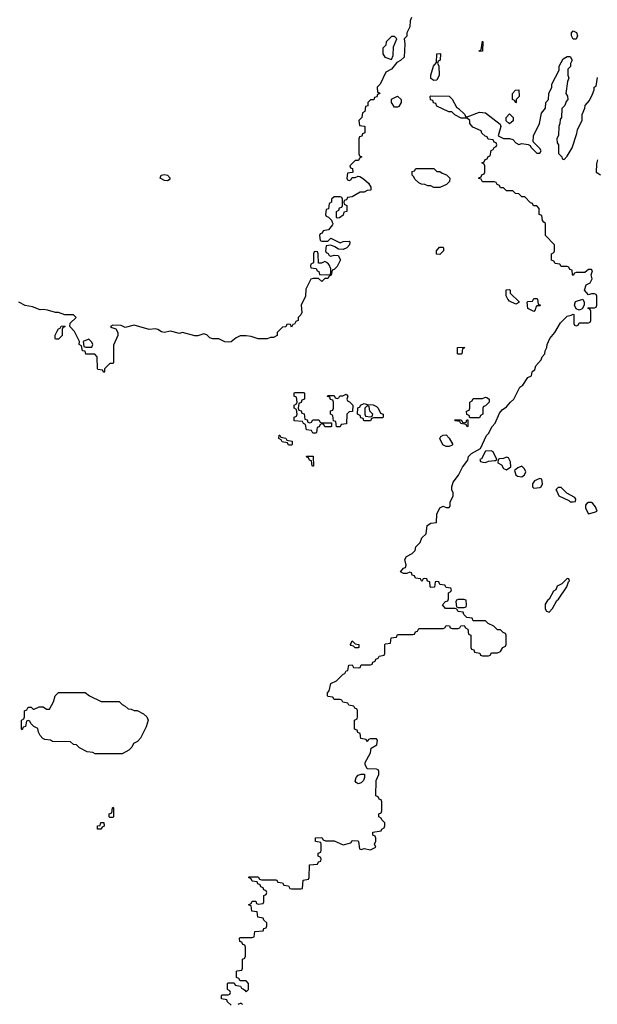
# Model space of a CAD drawing. Header units: inches. Extents: x 2710684 to 2828758, y 857022 to 965663.
# Tile 297 of 316: x 2778514 to 2782329, y 894832 to 901336. Entities that reach past the tile are written whole.
import ezdxf

# ---------------------------------------------------------------- set-up
doc = ezdxf.new("R2010")
doc.units = ezdxf.units.IN
doc.header["$MEASUREMENT"] = 0
for name, color, linetype in [('C7879', 7, 'Continuous'), ('C7889', 7, 'Continuous'), ('C7970', 7, 'Continuous'), ('C7980', 7, 'Continuous')]:
    doc.layers.add(name, color=color, linetype=linetype)

msp = doc.modelspace()

# ---------------------------------------------------------------- linework, layer by layer
at = {"layer": 'C7879', "color": 4, "elevation": 12}
for points in [[(2780000, 899248.7), (2779970, 899248.7), (2779944.5, 899235.5), (2779910.7, 899209.3), (2779890, 899205.2), (2779869.3, 899209.3), (2779830, 899229), (2779790, 899229), (2779770, 899234), (2779750, 899254), (2779730, 899262), (2779690, 899249), (2779670, 899249), (2779590, 899269), (2779570, 899264), (2779510, 899279), (2779469.3, 899269.3), (2779450, 899274), (2779426, 899290), (2779410, 899293.2), (2779369.3, 899289.3), (2779270, 899319), (2779210, 899302), (2779184.7, 899315.3), (2779130, 899318), (2779114, 899310), (2779122, 899302), (2779150, 899294), (2779162, 899270), (2779162, 899250), (2779132.7, 899187.3), (2779134, 899070), (2779130, 899066), (2779110, 899066), (2779074, 899030), (2779074, 899010), (2779070, 899006), (2779062, 899022), (2779030, 899026), (2779028, 899030), (2779026, 899110), (2779010, 899126), (2778950, 899126), (2778946, 899146), (2778928, 899150), (2778922, 899182), (2778906, 899190), (2778908, 899210), (2778876.4, 899276.4), (2778846, 899310), (2778847.3, 899332.7), (2778886, 899370), (2778870, 899386), (2778812.7, 899387.3), (2778770, 899402), (2778750, 899402), (2778698, 899418), (2778670, 899422), (2778650, 899419), (2778598.6, 899438.6), (2778549.4, 899449.4), (2778508, 899470)], [(2780000, 895222.7), (2779987.3, 895227.3), (2779982, 895242), (2779967.3, 895247.3), (2779966, 895270), (2779970, 895274), (2780000, 895274)], [(2780000, 894986), (2779970, 894986), (2779962, 895002), (2779946, 895010), (2779946, 895050), (2779950, 895054), (2779982, 895058), (2779986, 895070), (2779986, 895130), (2780000, 895137)], [(2779910, 894826), (2779887.3, 894847.3), (2779882, 894862), (2779847.3, 894867.3), (2779846, 894890), (2779850, 894894), (2779890, 894894), (2779902, 894898), (2779906, 894910), (2779902, 894922), (2779886, 894930), (2779886, 894970), (2779890, 894974), (2779930, 894974), (2779938, 894958), (2779972.7, 894952.7), (2779978, 894938), (2779992.7, 894932.7), (2780000, 894924.8)], [(2779986, 894830), (2779978, 894838), (2779970, 894838), (2779954, 894830)]]:
    msp.add_lwpolyline(points, dxfattribs=at)
for points in [[(2778750, 899226), (2778748, 899230), (2778748.4, 899251.6), (2778760.4, 899279.6), (2778770, 899294), (2778782, 899298), (2778787.3, 899312.7), (2778810, 899314), (2778812.7, 899307.3), (2778798, 899302), (2778794, 899290), (2778794, 899250), (2778770, 899226)], [(2778970, 899226), (2778934, 899210), (2778938, 899178), (2778950, 899174), (2778990, 899174), (2778998, 899190), (2778990, 899206)], [(2779270, 896772), (2779290, 896772), (2779331.6, 896751.6), (2779354, 896730), (2779362, 896710), (2779350, 896666), (2779312, 896590), (2779291.1, 896568.9), (2779265.4, 896554.6), (2779254, 896530), (2779234, 896510), (2779190, 896486), (2779012.7, 896487.3), (2778996.4, 896496.4), (2778960.4, 896500.4), (2778910, 896526), (2778890, 896546), (2778868.4, 896548.4), (2778850, 896566), (2778730, 896568), (2778716.4, 896576.4), (2778680.4, 896580.4), (2778667.3, 896587.3), (2778648.4, 896608.4), (2778638, 896630), (2778634.6, 896654.6), (2778607.3, 896667.3), (2778587.3, 896687.3), (2778582, 896702), (2778570, 896706), (2778558, 896702), (2778552.7, 896667.3), (2778538, 896662), (2778530, 896646), (2778526, 896650), (2778526, 896710), (2778542, 896718), (2778546, 896730), (2778546, 896770), (2778562, 896778), (2778570, 896794), (2778590, 896794), (2778602, 896782), (2778610, 896782), (2778643.1, 896796.9), (2778670, 896798), (2778690, 896782), (2778710, 896782), (2778738, 896830), (2778748, 896870), (2778770, 896892), (2778947.3, 896892.7), (2778974, 896870), (2779052.7, 896832.7), (2779170, 896832), (2779190, 896812), (2779210, 896802), (2779230, 896784.7), (2779250, 896782)], [(2779110, 896066), (2779106, 896070), (2779106, 896090), (2779122, 896098), (2779126, 896130), (2779130, 896134), (2779134, 896130), (2779134, 896070), (2779130, 896066)], [(2779028, 895988), (2779028.7, 896010), (2779046, 896014), (2779050, 896034), (2779070, 896034), (2779071.6, 896008.4), (2779058, 896002), (2779050, 895988)]]:
    msp.add_lwpolyline(points, close=True, dxfattribs=at)
at = {"layer": 'C7889', "color": 4, "elevation": 12}
for points in [[(2780000, 895274), (2780050, 895274), (2780062, 895278), (2780067.3, 895312.7), (2780122, 895318), (2780127.3, 895332.7), (2780142, 895338), (2780146, 895350), (2780146, 895370), (2780127.3, 895387.3), (2780122, 895402), (2780087.3, 895407.3), (2780082, 895442), (2780047.3, 895447.3), (2780042, 895482), (2780026, 895490), (2780042, 895498), (2780050, 895514), (2780072.7, 895512.7), (2780078, 895498), (2780090, 895494), (2780122, 895498), (2780126, 895510), (2780126, 895550), (2780142, 895558), (2780146, 895570), (2780142, 895582), (2780127.3, 895587.3), (2780122, 895602), (2780107.3, 895607.3), (2780102, 895622), (2780087.3, 895627.3), (2780082, 895642), (2780050, 895646), (2780042, 895662), (2780026, 895670), (2780030, 895674), (2780090, 895674), (2780098, 895658), (2780110, 895654), (2780210, 895654), (2780218, 895638), (2780250, 895634), (2780258, 895618), (2780290, 895614), (2780298, 895598), (2780310, 895594), (2780370, 895594), (2780382, 895598), (2780387.3, 895652.7), (2780422, 895658), (2780426, 895670), (2780427.3, 895752.7), (2780482, 895758), (2780487.3, 895772.7), (2780502, 895778), (2780506, 895790), (2780502, 895802), (2780486, 895810), (2780486, 895830), (2780502, 895838), (2780506, 895850), (2780506, 895890), (2780502, 895902), (2780467.3, 895907.3), (2780467.3, 895932.7), (2780510, 895934), (2780518, 895918), (2780532.7, 895912.7), (2780591.1, 895911.1), (2780650, 895884.7), (2780702, 895898), (2780710, 895914), (2780747.3, 895912.7), (2780752.7, 895907.3), (2780758, 895858), (2780770, 895854), (2780790, 895862), (2780830, 895852), (2780866, 895870), (2780858, 895890), (2780866, 895910), (2780866, 895930), (2780862, 895942), (2780846, 895950), (2780846, 895970), (2780902, 895978), (2780906, 895990), (2780922, 895998), (2780926, 896010), (2780926, 896030), (2780906, 896050), (2780902, 896062), (2780886, 896070), (2780886, 896090), (2780902, 896098), (2780906, 896110), (2780906, 896170), (2780902, 896182), (2780887.3, 896187.3), (2780882, 896202), (2780866, 896210), (2780868, 896310), (2780886, 896350), (2780886, 896370), (2780882, 896382), (2780870, 896386), (2780808.4, 896388.4), (2780796.4, 896416.4), (2780795.3, 896430), (2780830, 896494), (2780836.4, 896523.6), (2780873.6, 896546.4), (2780876.4, 896576.4), (2780870, 896586), (2780830, 896586), (2780818, 896582), (2780810, 896566), (2780802, 896582), (2780767.3, 896587.3), (2780762, 896622), (2780747.3, 896627.3), (2780742, 896642), (2780726, 896650), (2780726, 896710), (2780742, 896718), (2780746, 896730), (2780746, 896770), (2780742, 896782), (2780727.3, 896787.3), (2780722, 896802), (2780687.3, 896807.3), (2780682, 896822), (2780647.3, 896827.3), (2780642, 896842), (2780630, 896846), (2780590, 896846), (2780582, 896862), (2780550, 896866), (2780546, 896870), (2780546, 896890), (2780558, 896902), (2780569, 896951), (2780606, 896970), (2780650, 897014), (2780662, 897018), (2780670, 897034), (2780682, 897038), (2780687.3, 897072.7), (2780710, 897074), (2780718, 897058), (2780750, 897054), (2780762, 897058), (2780770, 897074), (2780830, 897074), (2780842, 897078), (2780847.3, 897092.7), (2780862, 897098), (2780867.3, 897112.7), (2780882, 897118), (2780887.3, 897132.7), (2780922, 897138), (2780926, 897150), (2780926, 897210), (2780930, 897214), (2780962, 897218), (2780967.3, 897252.7), (2781002, 897258), (2781010, 897274), (2781110, 897274), (2781122, 897278), (2781127.3, 897292.7), (2781142, 897298), (2781150, 897314), (2781310, 897314), (2781322, 897318), (2781330, 897334), (2781352.7, 897332.7), (2781358, 897318), (2781370, 897314), (2781410, 897314), (2781422, 897318), (2781427.3, 897332.7), (2781450, 897334), (2781458, 897318), (2781474, 897310), (2781478, 897278), (2781494, 897270), (2781494, 897190), (2781498, 897178), (2781512.7, 897172.7), (2781518, 897158), (2781552.7, 897152.7), (2781558, 897138), (2781570, 897134), (2781610, 897134), (2781622, 897138), (2781630, 897154), (2781670, 897154), (2781690, 897162), (2781706, 897190), (2781722, 897198), (2781726, 897210), (2781726, 897270), (2781722, 897282), (2781707.3, 897287.3), (2781690, 897306), (2781670, 897306), (2781646, 897330), (2781608.4, 897348.4), (2781590, 897366), (2781510, 897366), (2781502, 897382), (2781467.3, 897387.3), (2781447.3, 897407.3), (2781442, 897422), (2781410, 897426), (2781402, 897442), (2781390, 897446), (2781327.3, 897447.3), (2781306, 897470), (2781327.3, 897492.7), (2781342, 897498), (2781346, 897510), (2781346, 897550), (2781362, 897558), (2781366, 897570), (2781362, 897582), (2781330, 897586), (2781322, 897602), (2781290, 897606), (2781282, 897622), (2781270, 897626), (2781258, 897622), (2781252.7, 897587.3), (2781230, 897586), (2781226, 897590), (2781222, 897622), (2781207.3, 897627.3), (2781202, 897642), (2781190, 897646), (2781178, 897642), (2781170, 897626), (2781162, 897642), (2781127.3, 897647.3), (2781122, 897662), (2781107.3, 897667.3), (2781102, 897682), (2781090, 897686), (2781070, 897678), (2781050, 897678), (2781028.7, 897690), (2781050, 897714), (2781062, 897718), (2781066, 897734), (2781058, 897770), (2781068, 897790), (2781106, 897810), (2781126, 897830), (2781130, 897854), (2781158, 897882), (2781170, 897914), (2781199, 897941), (2781206, 897994), (2781230, 898011.3), (2781266, 898014), (2781268.7, 898070), (2781289.1, 898110.9), (2781310, 898122), (2781330, 898114), (2781350, 898114), (2781356.4, 898123.6), (2781358, 898150), (2781378, 898190), (2781378, 898210), (2781368.7, 898230), (2781369.1, 898250.9), (2781378, 898282), (2781412.5, 898327.5), (2781439.3, 898380.7), (2781473.6, 898426.4), (2781478, 898450), (2781498, 898470), (2781557.2, 898502.8), (2781598, 898590), (2781610, 898602), (2781635.3, 898650), (2781654, 898670), (2781683.7, 898736.3), (2781700.9, 898759.1), (2781730, 898778), (2781755.3, 898810), (2781778, 898830), (2781818, 898910), (2781838, 898922), (2781870, 898972), (2781895.3, 898984.7), (2781898, 899010), (2781915.3, 899024.7), (2781922, 899050), (2781958, 899090), (2781964, 899110), (2781982, 899130), (2781984, 899150), (2781995.3, 899170), (2781997.2, 899190), (2782016, 899230), (2782049.2, 899270), (2782085.6, 899334.4), (2782130, 899378), (2782156.4, 899383.6), (2782170, 899392), (2782174, 899390), (2782174, 899330), (2782178, 899318), (2782190, 899314), (2782202, 899318), (2782210, 899334), (2782270, 899334), (2782282, 899338), (2782286, 899350), (2782286, 899410), (2782282, 899422), (2782266, 899430), (2782270, 899434), (2782310, 899434), (2782322, 899438), (2782326, 899450), (2782326, 899510), (2782322, 899522), (2782310, 899526), (2782290, 899526), (2782270, 899518), (2782244, 899550), (2782255.3, 899584.7), (2782282, 899598), (2782294.6, 899625.4), (2782288, 899652), (2782298, 899678), (2782290, 899686), (2782270, 899686), (2782247.3, 899667.3), (2782190, 899666), (2782178, 899662), (2782170, 899646), (2782166, 899650), (2782162, 899682), (2782147.3, 899687.3), (2782142, 899702), (2782130, 899706), (2782090, 899706), (2782082, 899722), (2782050, 899726), (2782042, 899742), (2782027.3, 899747.3), (2782026, 899790), (2782042, 899798), (2782046, 899810), (2782046, 899850), (2781986, 899910), (2781986, 899990), (2781976, 900000)], [(2780577.9, 900000), (2780582, 899990), (2780579.6, 899980.4), (2780552.7, 899947.3), (2780518, 899942), (2780512.7, 899927.3), (2780498, 899922), (2780494, 899910), (2780498, 899878), (2780510, 899874), (2780550, 899874), (2780570, 899894), (2780630, 899862), (2780651.3, 899871.3), (2780690, 899874), (2780694, 899870), (2780691.6, 899848.4), (2780674, 899830), (2780650, 899818), (2780620.4, 899820.4), (2780596.4, 899836.4), (2780570, 899846), (2780538, 899842), (2780534, 899810), (2780538, 899798), (2780552, 899792), (2780558, 899778), (2780570, 899774), (2780590, 899782), (2780618, 899778), (2780632, 899750), (2780610, 899706), (2780590, 899686), (2780578, 899682), (2780572, 899648), (2780558, 899642), (2780550, 899626), (2780530, 899626), (2780510, 899606), (2780487.3, 899627.3), (2780452.7, 899627.3), (2780438, 899622), (2780403.6, 899556.4), (2780402, 899510), (2780372, 899450), (2780376.9, 899403.1), (2780370, 899386), (2780354, 899370), (2780354, 899350), (2780338, 899342), (2780330, 899326), (2780318, 899322), (2780310, 899306), (2780302, 899322), (2780290, 899326), (2780278, 899322), (2780272.7, 899307.3), (2780250, 899306), (2780214, 899270), (2780214, 899250), (2780190, 899238), (2780170, 899238), (2780148.4, 899228.4), (2780090, 899228.7), (2780043.1, 899243.1), (2780010, 899248.7), (2780000, 899248.7)], [(2780000, 895137), (2780002, 895138), (2780006, 895150), (2780006, 895210), (2780002, 895222), (2780000, 895222.7)], [(2780000, 894924.8), (2780010, 894914), (2780026, 894930), (2780026, 894970), (2780010, 894986), (2780000, 894986)]]:
    msp.add_lwpolyline(points, dxfattribs=at)
for points in [[(2781290, 899786), (2781267.3, 899787.3), (2781266, 899810), (2781287.3, 899832.7), (2781310, 899834), (2781314, 899830), (2781314, 899810)], [(2780470, 899806), (2780458, 899802), (2780454, 899790), (2780454, 899730), (2780438, 899722), (2780434, 899710), (2780438, 899698), (2780472.7, 899692.7), (2780478, 899678), (2780490, 899674), (2780494, 899654), (2780550, 899652), (2780566, 899654), (2780568, 899670), (2780568, 899690), (2780558, 899718), (2780550, 899728), (2780530, 899738), (2780508, 899728), (2780487.3, 899727.3), (2780486, 899790), (2780482, 899802)], [(2781790, 899458), (2781750, 899478), (2781738, 899490), (2781728, 899512), (2781727.3, 899552.7), (2781750, 899554), (2781754, 899550), (2781754, 899530), (2781812.7, 899472.7), (2781810, 899468)], [(2781910, 899408), (2781870, 899428), (2781866, 899470), (2781870, 899474), (2781902, 899478), (2781910, 899494), (2781930, 899494), (2781934, 899490), (2781938, 899458), (2781954, 899450), (2781950, 899446), (2781930, 899446), (2781922, 899438), (2781919.6, 899420.4)], [(2782210, 899418), (2782190, 899426), (2782179, 899450), (2782185.6, 899474.4), (2782234, 899490), (2782242, 899470), (2782242, 899450), (2782230, 899426)], [(2781410, 899126), (2781406, 899130), (2781406, 899170), (2781450, 899174), (2781452, 899168), (2781438, 899162), (2781434, 899130), (2781430, 899126)], [(2780430, 898674), (2780442, 898678), (2780450, 898694), (2780490, 898694), (2780498, 898678), (2780510, 898674), (2780574, 898674), (2780574, 898650), (2780570, 898646), (2780530, 898646), (2780522, 898662), (2780510, 898666), (2780498, 898662), (2780492.7, 898647.3), (2780478, 898642), (2780474, 898610), (2780470, 898606), (2780450, 898606), (2780442, 898622), (2780407.3, 898627.3), (2780402, 898662), (2780388, 898668), (2780382, 898682), (2780327.3, 898687.3), (2780326, 898710), (2780342, 898718), (2780346, 898730), (2780342, 898762), (2780326, 898770), (2780326, 898790), (2780342, 898798), (2780346, 898810), (2780342, 898842), (2780326, 898850), (2780326, 898870), (2780330, 898874), (2780390, 898874), (2780394, 898870), (2780394, 898830), (2780378, 898822), (2780372.7, 898807.3), (2780358, 898802), (2780354, 898770), (2780358, 898758), (2780372.7, 898752.7), (2780378, 898738), (2780392.7, 898732.7), (2780398, 898698), (2780412.7, 898692.7), (2780418, 898678)], [(2780630, 898646), (2780607.3, 898647.3), (2780602, 898682), (2780586, 898686), (2780582, 898722), (2780566, 898730), (2780567.3, 898752.7), (2780582, 898758), (2780586, 898770), (2780586, 898810), (2780582, 898822), (2780567.3, 898827.3), (2780562, 898842), (2780547.3, 898847.3), (2780550, 898854), (2780590, 898854), (2780598, 898838), (2780610, 898834), (2780622, 898838), (2780628.4, 898851.6), (2780647.3, 898852.7), (2780670, 898862), (2780682, 898850), (2780674, 898830), (2780678, 898818), (2780692.7, 898812.7), (2780714, 898790), (2780712.7, 898747.3), (2780690, 898746), (2780674, 898730), (2780672.7, 898667.3), (2780638, 898662)], [(2780830, 898686), (2780787.3, 898687.3), (2780782, 898702), (2780767.3, 898707.3), (2780762, 898722), (2780746, 898730), (2780747.3, 898772.7), (2780762, 898778), (2780766, 898790), (2780790, 898802), (2780810, 898794), (2780848, 898792), (2780870, 898782), (2780882, 898770), (2780898, 898738), (2780914, 898730), (2780914, 898710), (2780910, 898706), (2780850, 898706), (2780838, 898702)], [(2781486, 898706), (2781482, 898722), (2781467.3, 898727.3), (2781466, 898750), (2781482, 898758), (2781486, 898770), (2781486, 898810), (2781502, 898818), (2781510, 898834), (2781570, 898834), (2781590, 898842), (2781599.6, 898839.6), (2781614, 898830), (2781614, 898810), (2781590, 898786), (2781578, 898782), (2781574, 898770), (2781574, 898730), (2781558, 898722), (2781550, 898706)], [(2780810, 898786), (2780794, 898770), (2780794, 898730), (2780798, 898718), (2780830, 898714), (2780842, 898718), (2780846, 898730), (2780826, 898750), (2780822, 898782)], [(2781470, 898646), (2781462, 898662), (2781428.4, 898668.4), (2781422, 898682), (2781390, 898686), (2781387.3, 898692.7), (2781430, 898694), (2781438, 898678), (2781450, 898674), (2781462, 898678), (2781467.3, 898692.7), (2781474, 898694), (2781474, 898650)], [(2780290, 898526), (2780282, 898542), (2780247.3, 898547.3), (2780242, 898562), (2780226, 898570), (2780227.3, 898592.7), (2780232.7, 898592.7), (2780238, 898578), (2780272.7, 898572.7), (2780278, 898558), (2780312.7, 898552.7), (2780314, 898530), (2780310, 898526)], [(2781330, 898518), (2781308.7, 898528.7), (2781288.9, 898568.9), (2781296.4, 898583.6), (2781310, 898592), (2781330, 898594), (2781351, 898571), (2781374, 898530), (2781370, 898526), (2781350, 898518)], [(2781627.3, 898487.3), (2781590, 898486), (2781564.7, 898435.3), (2781554, 898430), (2781558, 898418), (2781572.7, 898412.7), (2781590, 898412), (2781610, 898421), (2781650, 898424.7), (2781656.4, 898423.6), (2781666, 898430), (2781642, 898482)], [(2780450, 898386), (2780446, 898390), (2780442, 898422), (2780427.3, 898427.3), (2780422, 898442), (2780410, 898446), (2780407.3, 898452.7), (2780452.7, 898452.7), (2780454, 898386)], [(2781730, 898446), (2781710, 898438), (2781683.6, 898436.4), (2781674, 898430), (2781672, 898410), (2781695.3, 898395.3), (2781710, 898372), (2781730, 898362), (2781758, 898382), (2781756.4, 898416.4), (2781742, 898442)], [(2781830, 898386), (2781803.6, 898376.4), (2781782, 898358), (2781792, 898330), (2781801, 898321), (2781830, 898316), (2781848.7, 898330), (2781858, 898350), (2781848.4, 898368.4)], [(2781950, 898306), (2781914, 898290), (2781902, 898270), (2781902, 898250), (2781910, 898242), (2781950, 898246), (2781958, 898250), (2781968, 898270), (2781962, 898302)], [(2782090, 898246), (2782070, 898246), (2782054, 898230), (2782062, 898222), (2782074, 898190), (2782141, 898161), (2782150, 898152), (2782170, 898152), (2782186, 898154), (2782188, 898170), (2782180.4, 898180.4), (2782128.7, 898208.7)], [(2782290, 898148), (2782270, 898148), (2782259.6, 898140.4), (2782252, 898130), (2782251.3, 898110), (2782270, 898072), (2782310, 898082.8), (2782328, 898090), (2782318, 898118), (2782300.4, 898140.4)], [(2782130, 897646), (2782094, 897610), (2782064.7, 897595.3), (2782054, 897570), (2782039.6, 897560.4), (2782011.3, 897508.7), (2781999.6, 897500.4), (2781983.6, 897476.4), (2781983.6, 897443.6), (2781994, 897430), (2782010, 897422), (2782032.5, 897447.5), (2782061.2, 897498.8), (2782072.5, 897507.5), (2782128, 897590), (2782138, 897622), (2782146, 897630), (2782142, 897642)], [(2781450, 897506), (2781410, 897506), (2781398, 897502), (2781394, 897490), (2781398, 897458), (2781410, 897454), (2781450, 897454), (2781462, 897458), (2781466, 897470), (2781462, 897502)], [(2780730, 897186), (2780718, 897198), (2780703.1, 897203.1), (2780698, 897210), (2780710, 897234), (2780730, 897214), (2780754, 897210), (2780754, 897190), (2780750, 897186)], [(2780750, 896289), (2780736.4, 896296.4), (2780730, 896306), (2780735.3, 896330), (2780750, 896344.7), (2780770, 896352), (2780791.3, 896351.3), (2780792, 896330), (2780784.7, 896310), (2780770, 896295.3)]]:
    msp.add_lwpolyline(points, close=True, dxfattribs=at)
at = {"layer": 'C7970', "color": 4, "elevation": 8}
msp.add_lwpolyline([(2779490, 900272.3), (2779470, 900273.6), (2779442, 900290), (2779449, 900310), (2779470, 900314.4), (2779490.8, 900310), (2779507.7, 900290), (2779501.4, 900278.6)], close=True, dxfattribs=at)
at = {"layer": 'C7980', "color": 4, "elevation": 12}
for points in [[(2781102, 901350), (2781094, 901330), (2781091.6, 901288.4), (2781072, 901250), (2781071.6, 901228.4), (2781054, 901210), (2781058, 901178), (2781054, 901090), (2781030, 901066), (2781005.4, 901054.6), (2780970, 901009), (2780932, 900990), (2780894, 900910), (2780874, 900890), (2780878, 900858), (2780890, 900854), (2780891.6, 900848.4), (2780878, 900842), (2780872.7, 900827.3), (2780858, 900822), (2780852.7, 900807.3), (2780830, 900806), (2780814, 900790), (2780812.7, 900767.3), (2780798, 900762), (2780794, 900730), (2780778, 900722), (2780774, 900690), (2780754, 900670), (2780758, 900638), (2780790, 900634), (2780794, 900630), (2780794, 900590), (2780778, 900582), (2780772.7, 900567.3), (2780758, 900562), (2780754, 900550), (2780754, 900450), (2780758, 900438), (2780774, 900430), (2780758, 900422), (2780752.7, 900407.3), (2780730, 900406), (2780694, 900370), (2780698, 900358), (2780712.7, 900352.7), (2780714, 900330), (2780710, 900326), (2780678, 900322), (2780674, 900290), (2780678, 900278), (2780690, 900274), (2780702, 900278), (2780710, 900294), (2780730, 900294), (2780750, 900302), (2780759.6, 900299.6), (2780785.4, 900285.4), (2780816.9, 900256.9), (2780834, 900230), (2780834, 900210), (2780810, 900208), (2780790, 900198), (2780763.6, 900196.4), (2780710, 900166), (2780678, 900162), (2780672.7, 900147.3), (2780658, 900142), (2780654, 900130), (2780658, 900118), (2780674, 900110), (2780674, 900070), (2780654, 900066), (2780650, 900046), (2780627.3, 900027.3), (2780610, 900026), (2780606, 900030), (2780606, 900070), (2780622, 900078), (2780627.3, 900092.7), (2780642, 900098), (2780646, 900110), (2780646, 900150), (2780642, 900162), (2780630, 900166), (2780590, 900166), (2780574, 900150), (2780574, 900130), (2780558, 900122), (2780552.7, 900087.3), (2780538, 900082), (2780534, 900050), (2780538, 900038), (2780552.7, 900032.7), (2780572.7, 900012.7), (2780577.9, 900000)], [(2781976, 900000), (2781966, 900010), (2781962, 900042), (2781946, 900050), (2781946, 900090), (2781930, 900106), (2781907.3, 900107.3), (2781902, 900122), (2781887.3, 900127.3), (2781850, 900166), (2781830, 900166), (2781810, 900186), (2781788.4, 900188.4), (2781770, 900206), (2781730, 900206), (2781710, 900226), (2781690, 900226), (2781682, 900242), (2781667.3, 900247.3), (2781662, 900262), (2781650, 900266), (2781570, 900266), (2781562, 900282), (2781547.3, 900287.3), (2781547.3, 900292.7), (2781562, 900298), (2781567.3, 900312.7), (2781582, 900318), (2781586, 900330), (2781586, 900370), (2781582, 900382), (2781566, 900390), (2781582, 900398), (2781587.3, 900412.7), (2781602, 900418), (2781607.3, 900432.7), (2781622, 900438), (2781627.3, 900472.7), (2781642, 900478), (2781647.3, 900492.7), (2781662, 900498), (2781666, 900510), (2781662, 900522), (2781647.3, 900527.3), (2781642, 900542), (2781607.3, 900547.3), (2781602, 900562), (2781587.3, 900567.3), (2781567.3, 900587.3), (2781562, 900602), (2781507.3, 900627.3), (2781486, 900650), (2781486, 900670), (2781470, 900686), (2781430, 900686), (2781388.4, 900708.4), (2781367.3, 900727.3), (2781348.4, 900728.4), (2781270, 900766), (2781262, 900782), (2781247.3, 900787.3), (2781242, 900802), (2781227.3, 900807.3), (2781226, 900830), (2781230, 900834), (2781350, 900832), (2781370, 900812), (2781398, 900758), (2781412, 900750), (2781454, 900710), (2781458, 900698), (2781470, 900694), (2781550, 900724.7), (2781590, 900722), (2781686.8, 900646.8), (2781691.6, 900631.6), (2781674, 900570), (2781710, 900551.3), (2781750, 900551), (2781770, 900544.7), (2781790, 900522), (2781810, 900512), (2781830, 900518), (2781872, 900512), (2781884.7, 900504.7), (2781890, 900494), (2781930, 900454), (2781950, 900454), (2781958, 900470), (2781950, 900486), (2781906, 900530), (2781908, 900570), (2781948, 900650), (2781960.4, 900719.6), (2781987.3, 900752.7), (2781988, 900790), (2782006, 900810), (2782008, 900850), (2782028, 900890), (2782028, 900910), (2782076.4, 901003.6), (2782078, 901030), (2782103.1, 901076.9), (2782130, 901094), (2782150, 901094), (2782162, 901070), (2782152.7, 901047.3), (2782152, 901028), (2782134, 901010), (2782134, 900970), (2782142, 900950), (2782132.7, 900927.3), (2782122, 900850), (2782131.6, 900831.6), (2782134, 900810), (2782123.6, 900796.4), (2782114, 900770), (2782094, 900750), (2782092, 900690), (2782083.6, 900676.4), (2782082, 900650), (2782074, 900630), (2782072.7, 900572.7), (2782062, 900550), (2782063.6, 900523.6), (2782072, 900510), (2782072.7, 900452.7), (2782094, 900430), (2782098, 900418), (2782110, 900414), (2782130, 900434), (2782162, 900490), (2782194.6, 900585.4), (2782198, 900610), (2782228, 900670), (2782228.9, 900711.1), (2782247.3, 900752.7), (2782248, 900770), (2782276.4, 900803.6), (2782296.4, 900843.6), (2782307.3, 900872.7), (2782308.4, 900891.6), (2782322, 900898), (2782330, 900954)], [(2782331.3, 900410), (2782323.6, 900383.6), (2782322, 900330), (2782350, 900312)]]:
    msp.add_lwpolyline(points, dxfattribs=at)
for points in [[(2780990, 901226), (2780970, 901226), (2780934, 901190), (2780931.6, 901168.4), (2780912.7, 901147.3), (2780912, 901110), (2780924.7, 901090), (2780970, 901074), (2780980.4, 901099.6), (2780983.1, 901156.9), (2781006, 901210)], [(2782170, 901208), (2782158, 901230), (2782158, 901250), (2782170, 901262), (2782191.6, 901251.6), (2782198, 901230), (2782190, 901208)], [(2781550, 901126), (2781548.7, 901130), (2781562, 901138), (2781570, 901194), (2781574, 901190), (2781570, 901128)], [(2781250, 900935.3), (2781230, 900948), (2781228.7, 900970), (2781248, 901030), (2781267.3, 901052.7), (2781268.7, 901110), (2781290, 901114), (2781294, 901110), (2781292, 901070), (2781278, 901062), (2781274, 901050), (2781282, 901030), (2781284.7, 900970), (2781270, 900938)], [(2781790, 900788), (2781782, 900802), (2781768.4, 900808.4), (2781768, 900850), (2781788.4, 900871.6), (2781810, 900874), (2781812, 900830), (2781794, 900810), (2781794, 900790)], [(2780990, 900758), (2780968.7, 900788.7), (2780969.3, 900810.7), (2781010, 900832), (2781034, 900810), (2781034, 900790), (2781018, 900762), (2781010, 900758)], [(2781750, 900648.7), (2781728, 900668), (2781728, 900690), (2781750, 900714), (2781774, 900690), (2781772.7, 900667.3)], [(2781270, 900334), (2781290, 900334), (2781303.6, 900323.6), (2781332.7, 900312.7), (2781354, 900290), (2781352.7, 900267.3), (2781332.7, 900247.3), (2781290, 900228), (2781250, 900228), (2781230, 900238), (2781210, 900238), (2781190, 900248), (2781168.9, 900248.9), (2781150, 900258), (2781123.1, 900283.1), (2781118, 900298), (2781106, 900310), (2781107.3, 900332.7), (2781122, 900338), (2781130, 900354), (2781250, 900354)]]:
    msp.add_lwpolyline(points, close=True, dxfattribs=at)

doc.saveas('drawing.dxf')
